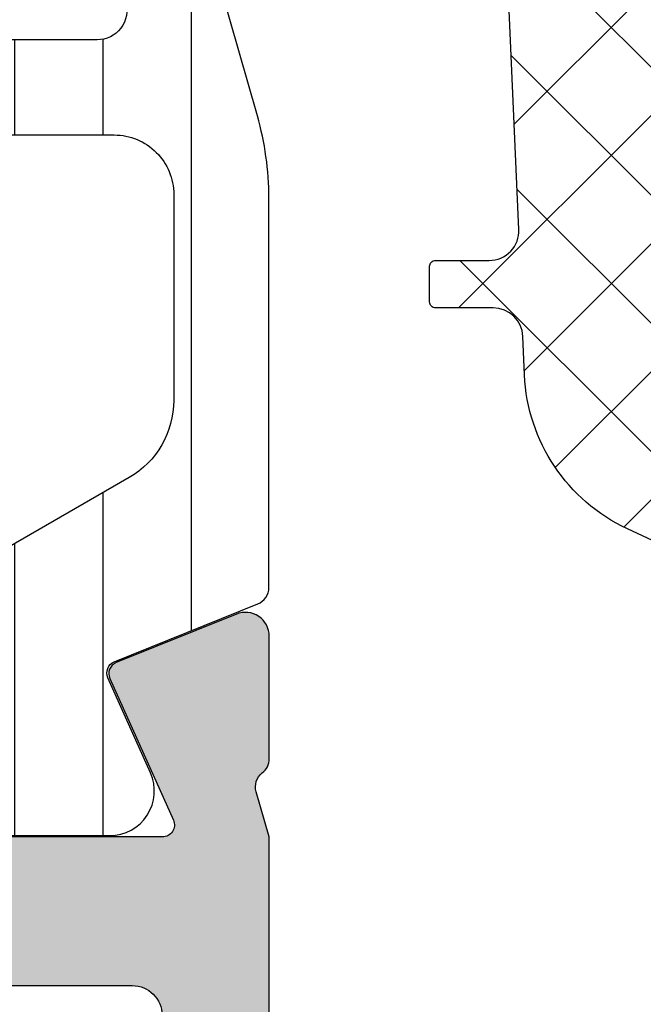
# Model space of a CAD drawing. Header units: millimetres. Extents: x 247761 to 294611, y 172579 to 236863.
# Tile 453 of 596: x 256071 to 256081, y 198228 to 198244. Entities that reach past the tile are written whole.
import ezdxf

# ---------------------------------------------------------------- set-up
doc = ezdxf.new("R2010")
doc.units = ezdxf.units.MM
doc.layers.add('FASÁDA DETAILNÍ', color=4, linetype='Continuous')
doc.layers.add('NOVA', color=240, linetype='Continuous')

# ---------------------------------------------------------------- blocks, each defined once
blk = doc.blocks.new('A$C69D17D4D')
at = {"layer": 'FASÁDA DETAILNÍ'}
h = blk.add_hatch(dxfattribs=at)
h.set_pattern_fill('ANSI37', color=256, scale=0.48, angle=270, style=0)
h.set_pattern_definition([(315, (-18554.48946601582, 24886.81811234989), (1.077630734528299, 1.077630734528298), []), (44.99999999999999, (-18554.48946601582, 24886.81811234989), (-1.077630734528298, 1.077630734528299), [])])
edge = h.paths.add_edge_path(flags=16)
edge.add_line((-18553.82517201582, 24890.2193893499), (-18552.43231801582, 24890.1196453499))
edge.add_arc((-18552.38946052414, 24890.71811226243), 0.5999995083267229, 265.9039194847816, 360.0000083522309)
edge.add_arc((-18552.38946052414, 24890.71811243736), 0.5999995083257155, 359.9999916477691, 454.0960805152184)
edge.add_line((-18552.43231801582, 24891.3165793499), (-18553.82517201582, 24891.21683534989))
edge.add_arc((-18553.78945753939, 24890.7181123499), 0.5000001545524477, 94.09606439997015, 265.9039356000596)
edge = h.paths.add_edge_path(flags=16)
edge.add_arc((-18556.98946564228, 24892.31810897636), 0.4999996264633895, 269.9999571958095, 360.0000428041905)
edge.add_line((-18556.48946601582, 24892.31810934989), (-18556.48946601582, 24895.91179434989))
edge.add_arc((-18556.9894663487, 24895.9117943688), 0.5000003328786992, 359.9999978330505, 473.2180266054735)
edge.add_line((-18557.18658201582, 24896.3713003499), (-18563.51768401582, 24893.65542234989))
edge.add_arc((-18563.32056809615, 24893.19591700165), 0.4999998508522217, 113.2180817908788, 182.5001106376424)
edge.add_line((-18563.82009201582, 24893.1741063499), (-18563.78176601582, 24892.29629934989))
edge.add_arc((-18563.28224240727, 24892.31810883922), 0.4999994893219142, 182.4999791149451, 270.0000448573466)
edge.add_line((-18563.28224201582, 24891.81810934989), (-18556.98946601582, 24891.81810934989))
edge = h.paths.add_edge_path(flags=16)
edge.add_line((-18562.39762801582, 24866.7641903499), (-18553.50077501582, 24862.61552034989))
edge.add_arc((-18553.28946587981, 24863.06867409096), 0.4999998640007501, 244.9999920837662, 360.0000296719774)
edge.add_line((-18552.78946601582, 24863.0686743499), (-18552.78946601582, 24872.4181093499))
edge.add_arc((-18553.28946564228, 24872.41810972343), 0.4999996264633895, 359.9999571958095, 450.0000428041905)
edge.add_line((-18553.28946601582, 24872.9181093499), (-18562.41338901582, 24872.9181093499))
edge.add_arc((-18562.41338884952, 24872.41810928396), 0.5000000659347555, 90.00001905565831, 182.5000272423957)
edge.add_line((-18562.91291301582, 24872.39629934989), (-18562.68584301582, 24867.1955353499))
edge.add_arc((-18562.18631761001, 24867.2173450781), 0.5000012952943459, 182.4999974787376, 244.9999080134)
edge = h.paths.add_edge_path(flags=16)
edge.add_arc((-18553.28946564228, 24875.61810897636), 0.4999996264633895, 269.9999571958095, 360.0000428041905)
edge.add_line((-18552.78946601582, 24875.61810934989), (-18552.78946601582, 24882.81810934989))
edge.add_arc((-18553.28946564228, 24882.81810972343), 0.4999996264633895, 359.9999571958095, 450.0000428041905)
edge.add_line((-18553.28946601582, 24883.31810934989), (-18554.48946601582, 24883.31810934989))
edge.add_arc((-18554.48946750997, 24885.31810785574), 1.99999850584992, 179.9999571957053, 270.0000428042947, ccw=False)
edge.add_line((-18556.48946601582, 24885.31810934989), (-18556.48946601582, 24889.11810934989))
edge.add_arc((-18556.98946564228, 24889.11810972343), 0.4999996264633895, 359.9999571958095, 450.0000428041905)
edge.add_line((-18556.98946601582, 24889.61810934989), (-18563.14252701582, 24889.61810934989))
edge.add_arc((-18563.14252684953, 24889.11810928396), 0.5000000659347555, 90.00001905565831, 182.5000272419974)
edge.add_line((-18563.64205101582, 24889.09629934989), (-18563.40191601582, 24883.59629934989))
edge.add_arc((-18562.90239240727, 24883.61810883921), 0.4999994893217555, 182.4999791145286, 270.0000448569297)
edge.add_line((-18562.90239201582, 24883.11810934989), (-18557.58946601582, 24883.11810934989))
edge.add_arc((-18557.58946601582, 24882.01810934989), 1.099999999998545, -90, 90, ccw=False)
edge.add_line((-18557.58946601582, 24880.9181093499), (-18562.76267701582, 24880.9181093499))
edge.add_arc((-18562.76267684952, 24880.41810928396), 0.5000000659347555, 90.00001905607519, 182.5000272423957)
edge.add_line((-18563.26220101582, 24880.39629934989), (-18563.05262801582, 24875.59629934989))
edge.add_arc((-18562.55310440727, 24875.61810883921), 0.4999994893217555, 182.4999791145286, 270.0000448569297)
edge.add_line((-18562.55310401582, 24875.11810934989), (-18553.28946601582, 24875.11810934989))
edge = h.paths.add_edge_path()
edge.add_line((-18554.67592301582, 24860.40505634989), (-18563.46378901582, 24864.50290534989))
edge.add_ellipse((-18562.19593152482, 24867.2218307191), major_axis=(-3.000002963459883, 0), ratio=1, start_angle=2.500058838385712, end_angle=64.99996937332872, ccw=False)
edge.add_line((-18565.19307901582, 24867.09096934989), (-18565.22141301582, 24867.73991934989))
edge.add_ellipse((-18565.72093662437, 24867.71810986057), major_axis=(-0.4999994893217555, 0), ratio=1, start_angle=182.4999791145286, end_angle=270.0000448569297)
edge.add_line((-18565.72093701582, 24868.21810934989), (-18566.68946601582, 24868.21810934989))
edge.add_ellipse((-18566.68946609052, 24868.31810927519), major_axis=(-0.09999992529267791, 0), ratio=1, start_angle=-4.280335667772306e-05, end_angle=90.00004280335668, ccw=False)
edge.add_line((-18566.78946601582, 24868.31810934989), (-18566.78946601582, 24868.9181093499))
edge.add_ellipse((-18566.68946609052, 24868.9181094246), major_axis=(-0.09999992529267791, 0), ratio=1, start_angle=-90.00004280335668, end_angle=4.280335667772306e-05, ccw=False)
edge.add_line((-18566.68946601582, 24869.01810934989), (-18565.78642801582, 24869.01810934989))
edge.add_ellipse((-18565.78642818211, 24869.51810941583), major_axis=(-0.5000000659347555, 0), ratio=1, start_angle=90.00001905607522, end_angle=182.5000272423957)
edge.add_line((-18565.28690401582, 24869.5399193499), (-18565.68074201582, 24878.4402133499))
edge.add_ellipse((-18566.18025329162, 24878.41810924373), major_axis=(-0.5000001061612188, 0), ratio=1, start_angle=182.533769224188, end_angle=270.0000829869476)
edge.add_line((-18566.18025401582, 24878.9181093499), (-18566.78946601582, 24878.9181093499))
edge.add_ellipse((-18566.78946609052, 24879.01810927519), major_axis=(-0.09999992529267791, 0), ratio=1, start_angle=-4.280335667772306e-05, end_angle=90.00004280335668, ccw=False)
edge.add_line((-18566.88946601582, 24879.01810934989), (-18566.88946601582, 24879.61810934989))
edge.add_ellipse((-18566.78946609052, 24879.6181094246), major_axis=(-0.09999992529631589, 0), ratio=1, start_angle=-90.00004280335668, end_angle=4.280335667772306e-05, ccw=False)
edge.add_line((-18566.78946601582, 24879.71810934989), (-18566.25990401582, 24879.71810934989))
edge.add_ellipse((-18566.25990371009, 24880.21810984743), major_axis=(-0.5000004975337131, 0), ratio=1, start_angle=89.99996496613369, end_angle=182.5336979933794)
edge.add_line((-18565.76039201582, 24880.24021334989), (-18566.27104801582, 24891.7804383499))
edge.add_ellipse((-18566.77057261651, 24891.75862881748), major_axis=(-0.5000004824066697, 0), ratio=1, start_angle=182.4999790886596, end_angle=273.2170573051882)
edge.add_line((-18566.79863201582, 24892.2578413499), (-18571.93237501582, 24891.96927834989))
edge.add_ellipse((-18571.8168195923, 24891.55886034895), major_axis=(-0.4263754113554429, 0), ratio=1, start_angle=-74.27514552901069, end_angle=69.24102762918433)
edge.add_line((-18571.96794301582, 24891.16016534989), (-18571.73534001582, 24891.1614053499))
edge.add_line((-18571.73534001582, 24891.1614053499), (-18569.85276101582, 24891.45954334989))
edge.add_line((-18569.85276101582, 24891.45954334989), (-18567.00347601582, 24891.05911734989))
edge.add_ellipse((-18567.04522661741, 24890.76203675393), major_axis=(-0.2999999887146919, 0), ratio=1, start_angle=145.4022536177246, end_angle=262.00025595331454, ccw=False)
edge.add_ellipse((-18569.26779770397, 24892.2951501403), major_axis=(-3.000047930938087, 0), ratio=1, start_angle=71.99157541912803, end_angle=145.4023587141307, ccw=False)
edge.add_line((-18570.19528301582, 24889.44207134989), (-18572.45017401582, 24890.0756473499))
edge.add_ellipse((-18572.28924447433, 24890.85085985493), major_axis=(-0.7917403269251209, 0), ratio=1, start_angle=6.79834625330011, end_angle=78.27231020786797, ccw=False)
edge.add_line((-18573.07541801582, 24890.75713734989), (-18573.07663901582, 24891.81534734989))
edge.add_ellipse((-18571.89755279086, 24891.68622310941), major_axis=(-1.186135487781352, 0), ratio=1, start_angle=288.65557644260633, end_angle=353.75032184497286, ccw=False)
edge.add_line((-18572.27697201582, 24892.81003734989), (-18569.03563201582, 24893.90437034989))
edge.add_line((-18569.03563201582, 24893.90437034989), (-18560.98583701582, 24896.79414834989))
edge.add_line((-18560.98583701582, 24896.79414834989), (-18551.08796001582, 24901.12695734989))
edge.add_ellipse((-18550.88968994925, 24900.66794836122), major_axis=(-0.5000002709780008, 0), ratio=1, start_angle=180.0665763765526, end_angle=293.3620494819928, ccw=False)
edge.add_line((-18550.38969001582, 24900.6685293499), (-18550.38905501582, 24900.12182834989))
edge.add_ellipse((-18550.8890551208, 24900.12124807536), major_axis=(-0.5000004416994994, 0), ratio=1, start_angle=113.9208245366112, end_angle=180.0664945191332, ccw=False)
edge.add_line((-18550.68631801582, 24899.66419434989), (-18553.89032101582, 24898.2624383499))
edge.add_ellipse((-18553.48946667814, 24897.34629727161), major_axis=(-0.9999993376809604, 0), ratio=1, start_angle=-66.36838527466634, end_angle=5.281039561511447e-05)
edge.add_line((-18554.48946601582, 24897.34629634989), (-18554.48946601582, 24892.1183543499))
edge.add_line((-18554.48946601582, 24892.1183543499), (-18552.68998701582, 24892.1183453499))
edge.add_line((-18552.68998701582, 24892.1183453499), (-18552.55204501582, 24892.63314634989))
edge.add_ellipse((-18552.27489099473, 24892.51838109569), major_axis=(-0.2999756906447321, 0), ratio=1, start_angle=247.496433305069, end_angle=337.50629973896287, ccw=False)
edge.add_line((-18552.16007801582, 24892.7955153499), (-18550.88995101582, 24891.94634834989))
edge.add_ellipse((-18551.38967178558, 24891.08048416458), major_axis=(-0.9997207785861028, 0), ratio=1, start_angle=179.9923881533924, end_angle=240.0092393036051, ccw=False)
edge.add_line((-18550.38995101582, 24891.08035134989), (-18550.38998201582, 24890.35599034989))
edge.add_ellipse((-18551.38971984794, 24890.35619840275), major_axis=(-0.9997378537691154, 0), ratio=1, start_angle=119.99132494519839, end_angle=179.9880763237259, ccw=False)
edge.add_line((-18550.88998201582, 24889.4903243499), (-18552.16007801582, 24888.6411573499))
edge.add_ellipse((-18552.27488990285, 24888.91830484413), major_axis=(-0.2999875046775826, 0), ratio=1, start_angle=22.498603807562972, end_angle=112.50240617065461, ccw=False)
edge.add_line((-18552.55204501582, 24888.8035113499), (-18552.69001701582, 24889.31832734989))
edge.add_line((-18552.69001701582, 24889.31832734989), (-18554.48946601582, 24889.31833534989))
edge.add_line((-18554.48946601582, 24889.31833534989), (-18554.48946601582, 24886.1181083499))
edge.add_ellipse((-18554.18946623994, 24886.11810812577), major_axis=(-0.2999997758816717, 0), ratio=1, start_angle=-4.280474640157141e-05, end_angle=90.00004280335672)
edge.add_line((-18554.18946601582, 24885.81810834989), (-18550.88947001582, 24885.81810834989))
edge.add_ellipse((-18550.88946964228, 24885.31810872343), major_axis=(-0.4999996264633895, 0), ratio=1, start_angle=179.9999571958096, end_angle=270.0000428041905, ccw=False)
edge.add_line((-18550.38947001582, 24885.31810834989), (-18550.38947001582, 24858.42048634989))
edge.add_line((-18550.38947001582, 24858.42048634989), (-18551.93986201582, 24857.5253683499))
edge.add_ellipse((-18552.18986210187, 24857.95838090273), major_axis=(-0.4999999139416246, 0), ratio=1, start_angle=6.335059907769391e-05, end_angle=120.0000170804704, ccw=False)
edge.add_line((-18552.68986201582, 24857.95838034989), (-18554.38723301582, 24857.95838034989))
edge.add_line((-18554.38723301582, 24857.95838034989), (-18554.38723301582, 24859.95190234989))
edge.add_ellipse((-18554.88723327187, 24859.95190269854), major_axis=(-0.500000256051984, 0), ratio=1, start_angle=179.9999600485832, end_angle=244.9998714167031)
h = blk.add_hatch(dxfattribs=at)
h.set_pattern_fill('ANSI37', color=256, scale=0.48, angle=270, style=0)
h.set_pattern_definition([(315, (-18554.48946583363, 24886.81811234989), (1.077630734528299, 1.077630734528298), []), (44.99999999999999, (-18554.48946583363, 24886.81811234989), (-1.077630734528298, 1.077630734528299), [])])
edge = h.paths.add_edge_path(flags=16)
edge.add_line((-18553.82517183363, 24890.2193893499), (-18552.43231783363, 24890.1196453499))
edge.add_arc((-18552.38946034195, 24890.71811226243), 0.5999995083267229, 265.9039194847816, 360.0000083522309)
edge.add_arc((-18552.38946034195, 24890.71811243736), 0.5999995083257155, 359.9999916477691, 454.0960805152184)
edge.add_line((-18552.43231783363, 24891.3165793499), (-18553.82517183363, 24891.21683534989))
edge.add_arc((-18553.7894573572, 24890.7181123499), 0.5000001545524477, 94.09606439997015, 265.9039356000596)
edge = h.paths.add_edge_path(flags=16)
edge.add_arc((-18556.98946546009, 24892.31810897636), 0.4999996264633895, 269.9999571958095, 360.0000428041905)
edge.add_line((-18556.48946583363, 24892.31810934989), (-18556.48946583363, 24895.91179434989))
edge.add_arc((-18556.98946616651, 24895.9117943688), 0.5000003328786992, 359.9999978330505, 473.2180266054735)
edge.add_line((-18557.18658183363, 24896.3713003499), (-18563.51768383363, 24893.65542234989))
edge.add_arc((-18563.32056791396, 24893.19591700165), 0.4999998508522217, 113.2180817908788, 182.5001106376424)
edge.add_line((-18563.82009183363, 24893.1741063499), (-18563.78176583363, 24892.29629934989))
edge.add_arc((-18563.28224222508, 24892.31810883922), 0.4999994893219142, 182.4999791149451, 270.0000448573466)
edge.add_line((-18563.28224183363, 24891.81810934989), (-18556.98946583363, 24891.81810934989))
edge = h.paths.add_edge_path(flags=16)
edge.add_line((-18562.39762783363, 24866.7641903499), (-18553.50077483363, 24862.61552034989))
edge.add_arc((-18553.28946569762, 24863.06867409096), 0.4999998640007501, 244.9999920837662, 360.0000296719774)
edge.add_line((-18552.78946583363, 24863.0686743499), (-18552.78946583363, 24872.4181093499))
edge.add_arc((-18553.28946546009, 24872.41810972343), 0.4999996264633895, 359.9999571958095, 450.0000428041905)
edge.add_line((-18553.28946583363, 24872.9181093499), (-18562.41338883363, 24872.9181093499))
edge.add_arc((-18562.41338866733, 24872.41810928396), 0.5000000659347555, 90.00001905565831, 182.5000272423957)
edge.add_line((-18562.91291283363, 24872.39629934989), (-18562.68584283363, 24867.1955353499))
edge.add_arc((-18562.18631742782, 24867.2173450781), 0.5000012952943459, 182.4999974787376, 244.9999080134)
edge = h.paths.add_edge_path(flags=16)
edge.add_arc((-18553.28946546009, 24875.61810897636), 0.4999996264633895, 269.9999571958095, 360.0000428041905)
edge.add_line((-18552.78946583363, 24875.61810934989), (-18552.78946583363, 24882.81810934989))
edge.add_arc((-18553.28946546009, 24882.81810972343), 0.4999996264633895, 359.9999571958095, 450.0000428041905)
edge.add_line((-18553.28946583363, 24883.31810934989), (-18554.48946583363, 24883.31810934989))
edge.add_arc((-18554.48946732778, 24885.31810785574), 1.99999850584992, 179.9999571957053, 270.0000428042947, ccw=False)
edge.add_line((-18556.48946583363, 24885.31810934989), (-18556.48946583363, 24889.11810934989))
edge.add_arc((-18556.98946546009, 24889.11810972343), 0.4999996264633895, 359.9999571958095, 450.0000428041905)
edge.add_line((-18556.98946583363, 24889.61810934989), (-18563.14252683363, 24889.61810934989))
edge.add_arc((-18563.14252666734, 24889.11810928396), 0.5000000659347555, 90.00001905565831, 182.5000272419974)
edge.add_line((-18563.64205083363, 24889.09629934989), (-18563.40191583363, 24883.59629934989))
edge.add_arc((-18562.90239222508, 24883.61810883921), 0.4999994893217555, 182.4999791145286, 270.0000448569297)
edge.add_line((-18562.90239183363, 24883.11810934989), (-18557.58946583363, 24883.11810934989))
edge.add_arc((-18557.58946583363, 24882.01810934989), 1.099999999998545, -90, 90, ccw=False)
edge.add_line((-18557.58946583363, 24880.9181093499), (-18562.76267683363, 24880.9181093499))
edge.add_arc((-18562.76267666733, 24880.41810928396), 0.5000000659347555, 90.00001905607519, 182.5000272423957)
edge.add_line((-18563.26220083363, 24880.39629934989), (-18563.05262783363, 24875.59629934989))
edge.add_arc((-18562.55310422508, 24875.61810883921), 0.4999994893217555, 182.4999791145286, 270.0000448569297)
edge.add_line((-18562.55310383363, 24875.11810934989), (-18553.28946583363, 24875.11810934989))
edge = h.paths.add_edge_path()
edge.add_line((-18554.67592283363, 24860.40505634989), (-18563.46378883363, 24864.50290534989))
edge.add_ellipse((-18562.19593134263, 24867.2218307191), major_axis=(-3.000002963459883, 0), ratio=1, start_angle=2.500058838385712, end_angle=64.99996937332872, ccw=False)
edge.add_line((-18565.19307883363, 24867.09096934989), (-18565.22141283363, 24867.73991934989))
edge.add_ellipse((-18565.72093644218, 24867.71810986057), major_axis=(-0.4999994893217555, 0), ratio=1, start_angle=182.4999791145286, end_angle=270.0000448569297)
edge.add_line((-18565.72093683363, 24868.21810934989), (-18566.68946583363, 24868.21810934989))
edge.add_ellipse((-18566.68946590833, 24868.31810927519), major_axis=(-0.09999992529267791, 0), ratio=1, start_angle=-4.280335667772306e-05, end_angle=90.00004280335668, ccw=False)
edge.add_line((-18566.78946583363, 24868.31810934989), (-18566.78946583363, 24868.9181093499))
edge.add_ellipse((-18566.68946590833, 24868.9181094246), major_axis=(-0.09999992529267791, 0), ratio=1, start_angle=-90.00004280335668, end_angle=4.280335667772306e-05, ccw=False)
edge.add_line((-18566.68946583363, 24869.01810934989), (-18565.78642783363, 24869.01810934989))
edge.add_ellipse((-18565.78642799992, 24869.51810941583), major_axis=(-0.5000000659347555, 0), ratio=1, start_angle=90.00001905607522, end_angle=182.5000272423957)
edge.add_line((-18565.28690383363, 24869.5399193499), (-18565.68074183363, 24878.4402133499))
edge.add_ellipse((-18566.18025310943, 24878.41810924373), major_axis=(-0.5000001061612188, 0), ratio=1, start_angle=182.533769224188, end_angle=270.0000829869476)
edge.add_line((-18566.18025383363, 24878.9181093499), (-18566.78946583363, 24878.9181093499))
edge.add_ellipse((-18566.78946590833, 24879.01810927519), major_axis=(-0.09999992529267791, 0), ratio=1, start_angle=-4.280335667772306e-05, end_angle=90.00004280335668, ccw=False)
edge.add_line((-18566.88946583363, 24879.01810934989), (-18566.88946583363, 24879.61810934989))
edge.add_ellipse((-18566.78946590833, 24879.6181094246), major_axis=(-0.09999992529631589, 0), ratio=1, start_angle=-90.00004280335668, end_angle=4.280335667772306e-05, ccw=False)
edge.add_line((-18566.78946583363, 24879.71810934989), (-18566.25990383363, 24879.71810934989))
edge.add_ellipse((-18566.2599035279, 24880.21810984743), major_axis=(-0.5000004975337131, 0), ratio=1, start_angle=89.99996496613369, end_angle=182.5336979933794)
edge.add_line((-18565.76039183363, 24880.24021334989), (-18566.27104783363, 24891.7804383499))
edge.add_ellipse((-18566.77057243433, 24891.75862881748), major_axis=(-0.5000004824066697, 0), ratio=1, start_angle=182.4999790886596, end_angle=273.2170573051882)
edge.add_line((-18566.79863183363, 24892.2578413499), (-18571.93237483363, 24891.96927834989))
edge.add_ellipse((-18571.81681941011, 24891.55886034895), major_axis=(-0.4263754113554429, 0), ratio=1, start_angle=-74.27514552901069, end_angle=69.24102762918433)
edge.add_line((-18571.96794283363, 24891.16016534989), (-18571.73533983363, 24891.1614053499))
edge.add_line((-18571.73533983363, 24891.1614053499), (-18569.85276083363, 24891.45954334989))
edge.add_line((-18569.85276083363, 24891.45954334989), (-18567.00347583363, 24891.05911734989))
edge.add_ellipse((-18567.04522643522, 24890.76203675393), major_axis=(-0.2999999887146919, 0), ratio=1, start_angle=145.4022536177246, end_angle=262.00025595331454, ccw=False)
edge.add_ellipse((-18569.26779752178, 24892.2951501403), major_axis=(-3.000047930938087, 0), ratio=1, start_angle=71.99157541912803, end_angle=145.4023587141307, ccw=False)
edge.add_line((-18570.19528283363, 24889.44207134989), (-18572.45017383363, 24890.0756473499))
edge.add_ellipse((-18572.28924429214, 24890.85085985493), major_axis=(-0.7917403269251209, 0), ratio=1, start_angle=6.79834625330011, end_angle=78.27231020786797, ccw=False)
edge.add_line((-18573.07541783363, 24890.75713734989), (-18573.07663883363, 24891.81534734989))
edge.add_ellipse((-18571.89755260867, 24891.68622310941), major_axis=(-1.186135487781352, 0), ratio=1, start_angle=288.65557644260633, end_angle=353.75032184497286, ccw=False)
edge.add_line((-18572.27697183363, 24892.81003734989), (-18569.03563183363, 24893.90437034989))
edge.add_line((-18569.03563183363, 24893.90437034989), (-18560.98583683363, 24896.79414834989))
edge.add_line((-18560.98583683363, 24896.79414834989), (-18551.08795983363, 24901.12695734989))
edge.add_ellipse((-18550.88968976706, 24900.66794836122), major_axis=(-0.5000002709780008, 0), ratio=1, start_angle=180.0665763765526, end_angle=293.3620494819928, ccw=False)
edge.add_line((-18550.38968983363, 24900.6685293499), (-18550.38905483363, 24900.12182834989))
edge.add_ellipse((-18550.88905493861, 24900.12124807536), major_axis=(-0.5000004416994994, 0), ratio=1, start_angle=113.9208245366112, end_angle=180.0664945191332, ccw=False)
edge.add_line((-18550.68631783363, 24899.66419434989), (-18553.89032083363, 24898.2624383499))
edge.add_ellipse((-18553.48946649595, 24897.34629727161), major_axis=(-0.9999993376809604, 0), ratio=1, start_angle=-66.36838527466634, end_angle=5.281039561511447e-05)
edge.add_line((-18554.48946583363, 24897.34629634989), (-18554.48946583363, 24892.1183543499))
edge.add_line((-18554.48946583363, 24892.1183543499), (-18552.68998683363, 24892.1183453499))
edge.add_line((-18552.68998683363, 24892.1183453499), (-18552.55204483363, 24892.63314634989))
edge.add_ellipse((-18552.27489081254, 24892.51838109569), major_axis=(-0.2999756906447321, 0), ratio=1, start_angle=247.496433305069, end_angle=337.50629973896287, ccw=False)
edge.add_line((-18552.16007783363, 24892.7955153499), (-18550.88995083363, 24891.94634834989))
edge.add_ellipse((-18551.38967160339, 24891.08048416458), major_axis=(-0.9997207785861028, 0), ratio=1, start_angle=179.9923881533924, end_angle=240.0092393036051, ccw=False)
edge.add_line((-18550.38995083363, 24891.08035134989), (-18550.38998183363, 24890.35599034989))
edge.add_ellipse((-18551.38971966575, 24890.35619840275), major_axis=(-0.9997378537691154, 0), ratio=1, start_angle=119.99132494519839, end_angle=179.9880763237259, ccw=False)
edge.add_line((-18550.88998183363, 24889.4903243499), (-18552.16007783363, 24888.6411573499))
edge.add_ellipse((-18552.27488972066, 24888.91830484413), major_axis=(-0.2999875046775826, 0), ratio=1, start_angle=22.498603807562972, end_angle=112.50240617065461, ccw=False)
edge.add_line((-18552.55204483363, 24888.8035113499), (-18552.69001683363, 24889.31832734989))
edge.add_line((-18552.69001683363, 24889.31832734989), (-18554.48946583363, 24889.31833534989))
edge.add_line((-18554.48946583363, 24889.31833534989), (-18554.48946583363, 24886.1181083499))
edge.add_ellipse((-18554.18946605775, 24886.11810812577), major_axis=(-0.2999997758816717, 0), ratio=1, start_angle=-4.280474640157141e-05, end_angle=90.00004280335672)
edge.add_line((-18554.18946583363, 24885.81810834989), (-18550.88946983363, 24885.81810834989))
edge.add_ellipse((-18550.88946946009, 24885.31810872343), major_axis=(-0.4999996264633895, 0), ratio=1, start_angle=179.9999571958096, end_angle=270.0000428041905, ccw=False)
edge.add_line((-18550.38946983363, 24885.31810834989), (-18550.38946983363, 24858.42048634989))
edge.add_line((-18550.38946983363, 24858.42048634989), (-18551.93986183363, 24857.5253683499))
edge.add_ellipse((-18552.18986191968, 24857.95838090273), major_axis=(-0.4999999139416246, 0), ratio=1, start_angle=6.335059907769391e-05, end_angle=120.0000170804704, ccw=False)
edge.add_line((-18552.68986183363, 24857.95838034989), (-18554.38723283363, 24857.95838034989))
edge.add_line((-18554.38723283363, 24857.95838034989), (-18554.38723283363, 24859.95190234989))
edge.add_ellipse((-18554.88723308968, 24859.95190269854), major_axis=(-0.500000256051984, 0), ratio=1, start_angle=179.9999600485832, end_angle=244.9998714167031)
h = blk.add_hatch(dxfattribs=at)
h.set_pattern_fill('ANSI31', color=256, scale=0.468, angle=225, style=0)
h.set_pattern_definition([(270, (-18584.48946583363, 24904.81811234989), (1.4859, -5.150371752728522e-16), [])])
edge = h.paths.add_edge_path(flags=16)
edge.add_line((-18582.14136583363, 24886.72963434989), (-18579.91865583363, 24888.01299634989))
edge.add_ellipse((-18578.91878345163, 24886.28127138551), major_axis=(-1.999654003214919, 0), ratio=1, start_angle=240.0000457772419, end_angle=300.0015014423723, ccw=False)
edge.add_line((-18577.91895783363, 24888.01302334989), (-18576.78943983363, 24887.3608953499))
edge.add_ellipse((-18578.28944295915, 24884.76281514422), major_axis=(-3.000005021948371, 0), ratio=1, start_angle=196.0000547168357, end_angle=239.9999864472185, ccw=False)
edge.add_line((-18575.40565383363, 24885.58973134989), (-18574.35300583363, 24881.91870934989))
edge.add_ellipse((-18574.83363686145, 24881.78089055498), major_axis=(-0.5000002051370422, 0), ratio=1, start_angle=89.99920104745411, end_angle=196.000007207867, ccw=False)
edge.add_line((-18574.83364383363, 24881.2808903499), (-18582.39139683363, 24881.28100034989))
edge.add_ellipse((-18582.39138700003, 24881.78100018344), major_axis=(-0.4999998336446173, 0), ratio=1, start_angle=-0.0008212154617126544, end_angle=89.99887315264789, ccw=False)
edge.add_line((-18582.89138683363, 24881.78100734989), (-18582.89133083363, 24885.43065634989))
edge.add_ellipse((-18581.39133158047, 24885.43061688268), major_axis=(-1.499999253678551, 0), ratio=1, start_angle=300.00152725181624, end_angle=359.9984924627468, ccw=False)
edge = h.paths.add_edge_path(flags=16)
edge.add_line((-18582.39141483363, 24879.68099834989), (-18574.08808483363, 24879.68087134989))
edge.add_ellipse((-18574.08809309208, 24879.18087106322), major_axis=(-0.5000002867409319, 0), ratio=1, start_angle=195.9999439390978, end_angle=269.99905365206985, ccw=False)
edge.add_line((-18573.60746183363, 24879.31868934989), (-18571.90053483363, 24873.3659273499))
edge.add_ellipse((-18572.38116556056, 24873.22810832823), major_axis=(-0.4999999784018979, 0), ratio=1, start_angle=89.9990519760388, end_angle=196.0000416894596, ccw=False)
edge.add_line((-18572.38117383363, 24872.72810834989), (-18582.39152783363, 24872.7282783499))
edge.add_ellipse((-18582.39151564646, 24873.22827853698), major_axis=(-0.5000001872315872, 0), ratio=1, start_angle=-0.000895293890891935, end_angle=89.99860345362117, ccw=False)
edge.add_line((-18582.89151583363, 24873.22828634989), (-18582.89142583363, 24879.1810063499))
edge.add_ellipse((-18582.39142556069, 24879.18099807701), major_axis=(-0.5000002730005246, 0), ratio=1, start_angle=269.99877076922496, end_angle=359.9990519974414, ccw=False)
edge = h.paths.add_edge_path(flags=16)
edge.add_line((-18571.84237883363, 24865.36397434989), (-18575.01876883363, 24863.5300853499))
edge.add_ellipse((-18576.51876869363, 24866.12816509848), major_axis=(-3.000002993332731, 0), ratio=1, start_angle=59.99850824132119, end_angle=119.999963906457, ccw=False)
edge.add_line((-18578.01883783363, 24863.53012534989), (-18582.14172083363, 24865.9106203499))
edge.add_ellipse((-18581.3916851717, 24867.20963863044), major_axis=(-1.500000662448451, 0), ratio=1, start_angle=-0.0015171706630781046, end_angle=59.998441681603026, ccw=False)
edge.add_line((-18582.89168583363, 24867.20967834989), (-18582.89159483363, 24870.62829234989))
edge.add_ellipse((-18582.39159535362, 24870.62827886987), major_axis=(-0.4999994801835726, 0), ratio=1, start_angle=269.9985653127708, end_angle=359.99845530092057, ccw=False)
edge.add_line((-18582.39158283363, 24871.12827834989), (-18572.09226783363, 24871.12809734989))
edge.add_ellipse((-18572.09228617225, 24870.12809701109), major_axis=(-1.000000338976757, 0), ratio=1, start_angle=179.9984724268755, end_angle=269.99894927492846, ccw=False)
edge.add_line((-18571.09228583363, 24870.1280703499), (-18571.09237883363, 24866.6629723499))
edge.add_ellipse((-18572.59237897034, 24866.66301253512), major_axis=(-1.500000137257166, 0), ratio=1, start_angle=120.00000300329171, end_angle=179.9984650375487, ccw=False)
edge = h.paths.add_edge_path()
edge.add_line((-18569.49251083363, 24863.5161683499), (-18569.49228883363, 24870.06923134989))
edge.add_arc((-18574.49228653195, 24870.0693982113), 4.999997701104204, 359.9980879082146, 376.000023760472)
edge.add_line((-18569.68598083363, 24871.4475863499), (-18573.95459183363, 24886.33400434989))
edge.add_arc((-18573.47396147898, 24886.47182286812), 0.4999994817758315, 89.99992604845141, 195.9999979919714, ccw=False)
edge.add_line((-18573.47396083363, 24886.97182234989), (-18569.59058683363, 24886.97182234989))
edge.add_arc((-18569.59056683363, 24887.97182234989), 1.0000000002, 269.9988540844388, 449.9988540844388)
edge.add_line((-18569.59054683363, 24888.97182234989), (-18574.28888283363, 24888.97201034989))
edge.add_line((-18574.28888283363, 24888.97201034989), (-18574.28888283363, 24889.12806234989))
edge.add_arc((-18574.58888282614, 24889.12806292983), 0.2999999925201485, 359.9998892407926, 428.0261541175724)
edge.add_line((-18574.47662783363, 24889.40626934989), (-18576.88852983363, 24890.3794563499))
edge.add_arc((-18576.81369323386, 24890.56492759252), 0.2000002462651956, 155.8590177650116, 248.0262022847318, ccw=False)
edge.add_line((-18576.99620183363, 24890.6467243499), (-18576.27970183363, 24892.24540934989))
edge.add_arc((-18576.96410759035, 24892.55214761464), 0.7499997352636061, 335.8589415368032, 450.0000185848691)
edge.add_line((-18576.96410783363, 24893.3021473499), (-18582.07165683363, 24893.3021473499))
edge.add_arc((-18582.07165670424, 24892.70214751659), 0.5999998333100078, 90.00001235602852, 210.1429248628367)
edge.add_line((-18582.59052183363, 24892.4008523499), (-18581.32930583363, 24890.22889534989))
edge.add_arc((-18581.58873847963, 24890.07824707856), 0.3000003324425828, -73.99993093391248, 30.143030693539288, ccw=False)
edge.add_line((-18581.50604683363, 24889.78986834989), (-18583.02051883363, 24889.35560134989))
edge.add_line((-18583.02051883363, 24889.35560134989), (-18584.34129083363, 24888.59305334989))
edge.add_arc((-18584.19129009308, 24888.33324620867), 0.2999999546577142, 120.0001683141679, 182.4633047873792)
edge.add_line((-18584.49101283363, 24888.3203523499), (-18584.49101283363, 24864.3306983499))
edge.add_arc((-18584.19167711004, 24864.31074367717), 0.3000001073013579, 176.1861237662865, 239.9998522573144)
edge.add_line((-18584.34167783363, 24864.05093634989), (-18583.02087183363, 24863.28836834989))
edge.add_line((-18583.02087183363, 24863.28836834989), (-18581.50640083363, 24862.85410134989))
edge.add_arc((-18581.58909197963, 24862.56572223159), 0.3000005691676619, -30.142918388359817, 74.00004323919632, ccw=False)
edge.add_line((-18581.32965883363, 24862.41507434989), (-18582.59087483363, 24860.2431183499))
edge.add_arc((-18582.07200941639, 24859.9418226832), 0.6000003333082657, 149.8570476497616, 269.9999601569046)
edge.add_line((-18582.07200983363, 24859.3418223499), (-18572.16840983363, 24859.3418223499))
edge.add_arc((-18572.16840909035, 24860.09182240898), 0.75000005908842, 269.9999432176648, 384.1410202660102)
edge.add_line((-18571.48400283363, 24860.39856034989), (-18572.20050283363, 24861.9972453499))
edge.add_arc((-18572.01799423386, 24862.07904210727), 0.2000002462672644, 111.9737977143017, 204.1409822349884, ccw=False)
edge.add_line((-18572.09283083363, 24862.2645133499), (-18569.68025583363, 24863.2379723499))
edge.add_arc((-18569.79250999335, 24863.51617820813), 0.2999991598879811, 291.9737385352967, 359.9981172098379)
h = blk.add_hatch(color=256, dxfattribs=at)
edge = h.paths.add_edge_path(flags=16)
edge.add_ellipse((-18578.78941485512, 24829.51812637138), major_axis=(-0.499974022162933, 0), ratio=1, start_angle=89.99702292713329, end_angle=180.0029770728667, ccw=False)
edge.add_line((-18578.78944083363, 24829.01815234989), (-18596.78944083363, 24829.01815234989))
edge.add_ellipse((-18596.78946681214, 24829.51812637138), major_axis=(-0.499974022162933, 0), ratio=1, start_angle=-0.0029770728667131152, end_angle=90.00297707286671, ccw=False)
edge.add_line((-18597.28944083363, 24829.51815234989), (-18597.28944083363, 24842.01815234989))
edge.add_ellipse((-18596.78941901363, 24842.01813052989), major_axis=(-0.5000218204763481, 0), ratio=1, start_angle=270.0025002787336, end_angle=359.9974997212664, ccw=False)
edge.add_line((-18596.78944083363, 24842.51815234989), (-18584.18638983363, 24842.51815234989))
edge.add_ellipse((-18584.18638871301, 24844.01815122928), major_axis=(-1.499998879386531, 0), ratio=1, start_angle=89.99995719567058, end_angle=180.0000428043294)
edge.add_line((-18582.68638983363, 24844.01815234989), (-18582.68638983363, 24857.01814034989))
edge.add_ellipse((-18582.18639020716, 24857.01814072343), major_axis=(-0.4999996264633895, 0), ratio=1, start_angle=-90.00004280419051, end_angle=4.280419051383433e-05, ccw=False)
edge.add_line((-18582.18638983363, 24857.51814034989), (-18578.78944083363, 24857.51814034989))
edge.add_ellipse((-18578.78944046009, 24857.01814072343), major_axis=(-0.4999996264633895, 0), ratio=1, start_angle=179.9999571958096, end_angle=270.0000428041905, ccw=False)
edge.add_line((-18578.28944083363, 24857.01814034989), (-18578.28944083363, 24829.51815234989))
edge = h.paths.add_edge_path()
edge.add_line((-18549.48944583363, 24828.31814034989), (-18549.48944583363, 24831.31814034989))
edge.add_line((-18549.48944583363, 24831.31814034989), (-18551.48944583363, 24831.31814034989))
edge.add_arc((-18551.48947181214, 24830.8181663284), 0.499974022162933, 89.99702292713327, 180.0029770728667)
edge.add_line((-18551.98944583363, 24830.81814034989), (-18551.98944583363, 24830.31814034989))
edge.add_line((-18551.98944583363, 24830.31814034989), (-18550.98944583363, 24830.31814034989))
edge.add_line((-18550.98944583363, 24830.31814034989), (-18550.98944583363, 24829.31814034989))
edge.add_arc((-18551.98950996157, 24829.31820447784), 1.00006412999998, 270.0036740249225, 359.9963259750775, ccw=False)
edge.add_line((-18551.98944583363, 24828.31814034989), (-18555.98944583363, 24828.31814034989))
edge.add_arc((-18555.98941585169, 24829.31817033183), 1.000029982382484, 180.0017177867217, 269.9982822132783, ccw=False)
edge.add_line((-18556.98944583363, 24829.31814034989), (-18556.98944583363, 24830.31814034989))
edge.add_line((-18556.98944583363, 24830.31814034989), (-18555.98944583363, 24830.31814034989))
edge.add_line((-18555.98944583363, 24830.31814034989), (-18555.98944583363, 24830.81814034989))
edge.add_arc((-18556.48945143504, 24830.81813474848), 0.5000056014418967, 0.0006418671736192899, 89.99935813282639)
edge.add_line((-18556.48944583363, 24831.31814034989), (-18559.28944883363, 24831.31814034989))
edge.add_arc((-18559.28944883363, 24830.81814034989), 0.5, 90, 270)
edge.add_line((-18559.28944883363, 24830.31814034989), (-18558.98944583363, 24830.31814034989))
edge.add_arc((-18558.98945655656, 24829.81812962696), 0.5000107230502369, 0.0012287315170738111, 89.99877126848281, ccw=False)
edge.add_line((-18558.48944583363, 24829.81814034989), (-18558.48944583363, 24829.31814034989))
edge.add_arc((-18558.9895137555, 24829.31820827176), 0.5000679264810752, 270.0077822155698, 359.9922177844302, ccw=False)
edge.add_line((-18558.98944583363, 24828.81814034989), (-18570.28944083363, 24828.81814034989))
edge.add_arc((-18570.28941901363, 24829.31816216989), 0.5000218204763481, 180.0025002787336, 269.9974997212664, ccw=False)
edge.add_line((-18570.78944083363, 24829.31814034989), (-18570.78944083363, 24829.81814034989))
edge.add_arc((-18570.28950350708, 24829.81820302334), 0.4999373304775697, 89.99281725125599, 180.007182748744, ccw=False)
edge.add_line((-18570.28944083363, 24830.31814034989), (-18569.98943783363, 24830.31814034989))
edge.add_arc((-18569.98950063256, 24830.81820314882), 0.5000628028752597, 270.0071953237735, 359.9928046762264)
edge.add_line((-18569.48943783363, 24830.81814034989), (-18569.48943783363, 24835.31814034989))
edge.add_arc((-18569.98944343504, 24835.31813474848), 0.5000056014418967, 0.0006418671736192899, 89.99935813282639)
edge.add_line((-18569.98943783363, 24835.81814034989), (-18570.78944083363, 24835.81814034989))
edge.add_arc((-18570.78946681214, 24835.3181663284), 0.499974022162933, 89.99702292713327, 180.0029770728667)
edge.add_line((-18571.28944083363, 24835.31814034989), (-18571.28944083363, 24833.31814034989))
edge.add_arc((-18571.7895087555, 24833.31820827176), 0.5000679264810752, 270.0077822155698, 359.9922177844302, ccw=False)
edge.add_line((-18571.78944083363, 24832.81814034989), (-18572.28944083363, 24832.81814034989))
edge.add_arc((-18572.28950350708, 24832.31820302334), 0.4999373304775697, 89.99281725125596, 180.007182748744)
edge.add_line((-18572.78944083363, 24832.31814034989), (-18572.78944083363, 24829.31814034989))
edge.add_arc((-18573.28949594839, 24829.31819546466), 0.5000551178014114, 270.00631499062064, 359.9936850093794, ccw=False)
edge.add_line((-18573.28944083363, 24828.81814034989), (-18574.98943783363, 24828.81814034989))
edge.add_arc((-18574.98946968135, 24830.31810850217), 1.499968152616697, 179.9987834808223, 270.00121651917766, ccw=False)
edge.add_line((-18576.48943783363, 24830.31814034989), (-18576.48943783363, 24856.31814034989))
edge.add_arc((-18575.9894586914, 24856.31816120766), 0.4999791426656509, 89.99760977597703, 180.002390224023, ccw=False)
edge.add_line((-18575.98943783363, 24856.81814034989), (-18571.78944083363, 24856.81814034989))
edge.add_arc((-18571.78944643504, 24856.31813474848), 0.5000056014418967, 0.000641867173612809, 89.99935813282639, ccw=False)
edge.add_line((-18571.28944083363, 24856.31814034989), (-18571.28944083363, 24854.31814034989))
edge.add_arc((-18570.78941901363, 24854.31816216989), 0.5000218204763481, 180.0025002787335, 269.9974997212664)
edge.add_line((-18570.78944083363, 24853.81814034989), (-18569.98943783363, 24853.81814034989))
edge.add_arc((-18569.98949038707, 24854.31819290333), 0.5000525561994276, 270.0060215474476, 359.9939784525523)
edge.add_line((-18569.48943783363, 24854.31814034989), (-18569.48943783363, 24859.31814134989))
edge.add_line((-18569.48943783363, 24859.31814134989), (-18569.70675883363, 24860.07603034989))
edge.add_arc((-18569.41838042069, 24860.15872166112), 0.2999999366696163, 127.90481467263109, 196.0000242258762, ccw=False)
edge.add_arc((-18569.78699097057, 24860.63214150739), 0.3000001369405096, 307.9047180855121, 359.9999699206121)
edge.add_line((-18569.48699083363, 24860.6321413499), (-18569.48699283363, 24862.69628834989))
edge.add_arc((-18569.88699222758, 24862.69628880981), 0.3999993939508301, 359.9999341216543, 471.9737695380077)
edge.add_line((-18570.03666483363, 24863.06723034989), (-18572.05989383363, 24862.25086934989))
edge.add_arc((-18571.98505721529, 24862.0653990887), 0.1999993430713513, 111.9739078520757, 204.1410923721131)
edge.add_line((-18572.16756483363, 24861.98360234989), (-18571.09924483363, 24859.59991734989))
edge.add_arc((-18571.28175294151, 24859.51812064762), 0.1999997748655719, -90.81990060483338, 24.141025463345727, ccw=False)
edge.add_line((-18571.28461483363, 24859.31814134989), (-18582.58869483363, 24859.31814034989))
edge.add_arc((-18582.59712655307, 24859.50955484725), 0.1916001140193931, 178.9555499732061, 272.5222218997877, ccw=False)
edge.add_line((-18582.78869483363, 24859.51304734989), (-18582.78869483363, 24859.93363134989))
edge.add_line((-18582.78869483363, 24859.93363134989), (-18581.35695983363, 24862.39924334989))
edge.add_arc((-18581.61629682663, 24862.55005504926), 0.2999997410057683, 329.8208038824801, 434.0000282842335)
edge.add_line((-18581.53360583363, 24862.83843334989), (-18583.02576683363, 24863.26630434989))
edge.add_line((-18583.02576683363, 24863.26630434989), (-18583.88904183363, 24863.7647163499))
edge.add_arc((-18584.089041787, 24863.41830610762), 0.4000000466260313, 60.00001156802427, 179.9999652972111)
edge.add_line((-18584.48904183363, 24863.41830634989), (-18584.48869483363, 24859.31037534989))
edge.add_line((-18584.48869483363, 24859.31037534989), (-18584.48638983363, 24844.81831834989))
edge.add_arc((-18584.98638967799, 24844.81814022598), 0.4999998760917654, -90.00001783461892, 0.02041150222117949, ccw=False)
edge.add_line((-18584.98638983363, 24844.31814034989), (-18590.38943183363, 24844.31814034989))
edge.add_arc((-18590.38943220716, 24844.81813997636), 0.4999996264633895, 179.9999571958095, 270.00004280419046, ccw=False)
edge.add_line((-18590.88943183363, 24844.81814034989), (-18590.88943183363, 24847.31814034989))
edge.add_arc((-18591.38943146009, 24847.31814072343), 0.4999996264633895, 359.9999571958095, 450.0000428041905)
edge.add_line((-18591.38943183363, 24847.81814034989), (-18592.68943483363, 24847.81814034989))
edge.add_arc((-18592.6894556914, 24847.31816120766), 0.4999791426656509, 89.99760977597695, 180.0023902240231)
edge.add_line((-18593.18943483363, 24847.31814034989), (-18593.18943483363, 24846.81814034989))
edge.add_line((-18593.18943483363, 24846.81814034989), (-18592.18943483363, 24846.81814034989))
edge.add_line((-18592.18943483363, 24846.81814034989), (-18592.18943483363, 24845.31814034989))
edge.add_arc((-18593.18946652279, 24845.31817203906), 1.00003168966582, 270.0018155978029, 359.9981844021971, ccw=False)
edge.add_line((-18593.18943483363, 24844.31814034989), (-18597.18943483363, 24844.31814034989))
edge.add_arc((-18597.18936558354, 24845.31820959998), 1.000069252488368, 180.0039674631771, 269.99603253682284, ccw=False)
edge.add_line((-18598.18943483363, 24845.31814034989), (-18598.18943483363, 24846.81814034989))
edge.add_line((-18598.18943483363, 24846.81814034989), (-18597.18943483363, 24846.81814034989))
edge.add_line((-18597.18943483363, 24846.81814034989), (-18597.18943483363, 24847.31814034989))
edge.add_arc((-18597.68940885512, 24847.3181663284), 0.499974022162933, 359.9970229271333, 450.0029770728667)
edge.add_line((-18597.68943483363, 24847.81814034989), (-18598.98943783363, 24847.81814034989))
edge.add_arc((-18598.98943223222, 24847.31813474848), 0.5000056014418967, 90.0006418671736, 179.9993581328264)
edge.add_line((-18599.48943783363, 24847.31814034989), (-18599.48943783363, 24828.31814034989))
edge.add_arc((-18597.98946712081, 24828.31811106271), 1.49997071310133, 179.9988812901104, 270.0011187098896)
edge.add_line((-18597.98943783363, 24826.81814034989), (-18550.98944583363, 24826.81814034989))
edge.add_arc((-18550.98950617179, 24828.31820068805), 1.500060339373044, 270.002304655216, 359.9976953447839)
at = {"layer": 'FASÁDA DETAILNÍ', "extrusion": (0, 0, -1)}
for points in [[(18554.67592301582, 24860.40505634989), (18563.46378901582, 24864.50290534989), (18563.46378901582, 24864.50290534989, 0.279675), (18565.19307901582, 24867.09096934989), (18565.22141301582, 24867.73991934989), (18565.22141301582, 24867.73991934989, -0.401491), (18565.72093701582, 24868.21810934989), (18566.68946601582, 24868.21810934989), (18566.68946601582, 24868.21810934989, 0.414214), (18566.78946601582, 24868.31810934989), (18566.78946601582, 24868.9181093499), (18566.78946601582, 24868.9181093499, 0.414214), (18566.68946601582, 24869.01810934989), (18565.78642801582, 24869.01810934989), (18565.78642801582, 24869.01810934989, -0.427052), (18565.28690401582, 24869.5399193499), (18565.68074201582, 24878.4402133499)], [(18554.67592283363, 24860.40505634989), (18563.46378883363, 24864.50290534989), (18563.46378883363, 24864.50290534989, 0.279675), (18565.19307883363, 24867.09096934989), (18565.22141283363, 24867.73991934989), (18565.22141283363, 24867.73991934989, -0.401491), (18565.72093683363, 24868.21810934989), (18566.68946583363, 24868.21810934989), (18566.68946583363, 24868.21810934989, 0.414214), (18566.78946583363, 24868.31810934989), (18566.78946583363, 24868.9181093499), (18566.78946583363, 24868.9181093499, 0.414214), (18566.68946583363, 24869.01810934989), (18565.78642783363, 24869.01810934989), (18565.78642783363, 24869.01810934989, -0.427052), (18565.28690383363, 24869.5399193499), (18565.68074183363, 24878.4402133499)]]:
    blk.add_lwpolyline(points, format="xyb", dxfattribs=at)
at = {"layer": 'FASÁDA DETAILNÍ'}
for points in [[(-18582.07200983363, 24859.3418223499), (-18572.16840983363, 24859.3418223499), (-18572.16840983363, 24859.3418223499, 0.543753), (-18571.48400283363, 24860.39856034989), (-18572.20050283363, 24861.9972453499), (-18572.20050283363, 24861.9972453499, -0.425336), (-18572.09283083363, 24862.2645133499), (-18569.68025583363, 24863.2379723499), (-18569.68025583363, 24863.2379723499, 0.305847), (-18569.49251083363, 24863.5161683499), (-18569.49251083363, 24863.5161683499), (-18569.49228883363, 24870.06923134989), (-18569.49228883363, 24870.06923134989, 0.0699353), (-18569.68598083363, 24871.4475863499), (-18573.95459183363, 24886.33400434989)], [(-18575.98943783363, 24856.81814034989), (-18571.78944083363, 24856.81814034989), (-18571.78944083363, 24856.81814034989, -0.414207), (-18571.28944083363, 24856.31814034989)], [(-18569.48943783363, 24854.31814034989), (-18569.48943783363, 24859.31814134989), (-18569.70675883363, 24860.07603034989), (-18569.70675883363, 24860.07603034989, -0.306185), (-18569.60268583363, 24860.39543134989, 0.231306), (-18569.48699083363, 24860.6321413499), (-18569.48699283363, 24862.69628834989), (-18569.48699283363, 24862.69628834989, 0.531563), (-18570.03666483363, 24863.06723034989), (-18572.05989383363, 24862.25086934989), (-18572.05989383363, 24862.25086934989, 0.425336), (-18572.16756483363, 24861.98360234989), (-18571.09924483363, 24859.59991734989), (-18571.09924483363, 24859.59991734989, -0.548397), (-18571.28461483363, 24859.31814134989), (-18582.58869483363, 24859.31814034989)]]:
    blk.add_lwpolyline(points, format="xyb", dxfattribs=at)
at = {"layer": 'FASÁDA DETAILNÍ', "extrusion": (0, 0, -1)}
for points in [[(18582.39141483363, 24879.68099834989), (18574.08808483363, 24879.68087134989), (18574.08808483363, 24879.68087134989, 0.334591), (18573.60746183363, 24879.31868934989), (18571.90053483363, 24873.3659273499), (18571.90053483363, 24873.3659273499, 0.498587), (18572.38117383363, 24872.72810834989), (18582.39152783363, 24872.7282783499), (18582.39152783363, 24872.7282783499, 0.414211), (18582.89151583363, 24873.22828634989), (18582.89142583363, 24879.1810063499), (18582.89142583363, 24879.1810063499, 0.414215), (18582.39141483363, 24879.68099834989)], [(18571.84237883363, 24865.36397434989), (18575.01876883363, 24863.5300853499), (18575.01876883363, 24863.5300853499, 0.267956), (18578.01883783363, 24863.53012534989), (18582.14172083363, 24865.9106203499), (18582.14172083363, 24865.9106203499, 0.267949), (18582.89168583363, 24867.20967834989), (18582.89159483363, 24870.62829234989), (18582.89159483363, 24870.62829234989, 0.414213), (18582.39158283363, 24871.12827834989), (18572.09226783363, 24871.12809734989), (18572.09226783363, 24871.12809734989, 0.414216), (18571.09228583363, 24870.1280703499), (18571.09237883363, 24866.6629723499), (18571.09237883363, 24866.6629723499, 0.267942), (18571.84237883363, 24865.36397434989)]]:
    blk.add_lwpolyline(points, format="xyb", close=True, dxfattribs=at)

msp = doc.modelspace()

# ---------------------------------------------------------------- block references
at = {"layer": 'NOVA', "ltscale": 300}
msp.add_blockref('A$C69D17D4D', (274644.5174331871, 173371.2585875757), dxfattribs=at)

doc.saveas('drawing.dxf')
